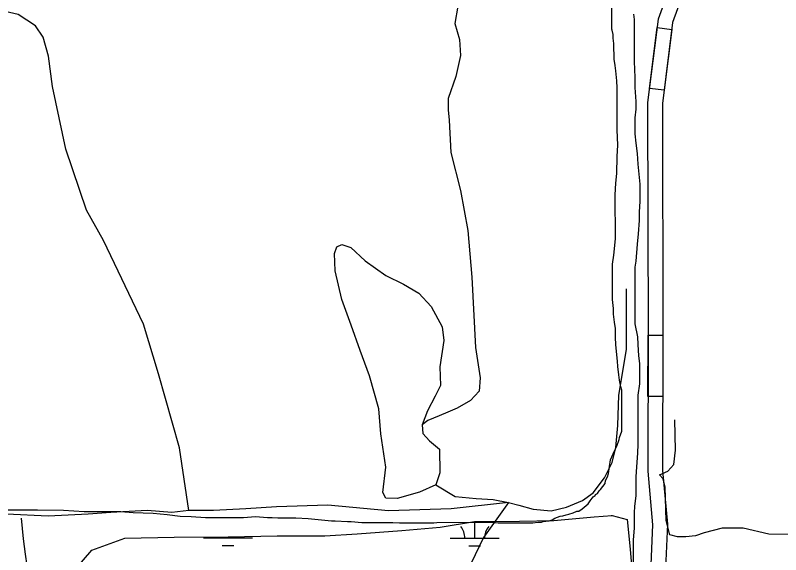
# Model space of a CAD drawing. Extents: x 3148686 to 3186545, y 916144 to 941516.
# Drawn here: x 3179900 to 3181457, y 929259 to 930356 of the extents above; entities that cross this region are included whole.
import ezdxf

# ---------------------------------------------------------------- set-up
doc = ezdxf.new("R2010")
doc.units = 0
for name, color, linetype in [('V-ROAD-CNTR', 7, 'Continuous'), ('V-SITE-VEGE', 7, 'Continuous'), ('V-TOPO-SHOR', 7, 'Continuous'), ('V-WETL-SWMP', 7, 'Continuous')]:
    doc.layers.add(name, color=color, linetype=linetype)

msp = doc.modelspace()

# ---------------------------------------------------------------- linework, layer by layer
at = {"layer": 'V-ROAD-CNTR'}
for points in [[(3177514, 930638.4), (3178089.7, 930585.9), (3178824.7, 930536.2), (3179995.4, 930463.3), (3180628.6, 930436.6), (3180931.9, 930452.7), (3181169.6, 930495.9), (3181235.6, 930494.9), (3181248.4, 930460.5), (3181207.9, 930348.1), (3181186.6, 930178.2), (3181187.6, 929705.8), (3181186.7, 929428.5), (3181196.8, 929319.6), (3181188.9, 929141.5), (3181192.6, 929010.9), (3181232.5, 928593.4), (3181270.4, 928090.3), (3181279.3, 927944.7), (3181288.9, 927913.3), (3181328.4, 927867.5), (3181369.7, 927816.4), (3181374.5, 927786.6), (3181374.5, 927785.9)], [(3181267.6, 930494.8), (3181280.3, 930460.6), (3181237.2, 930341), (3181216.6, 930176.4), (3181217.6, 929705.8), (3181216.7, 929429.8), (3181226.9, 929320.4), (3181218.9, 929141.3), (3181222.6, 929012.8), (3181262.4, 928595.9), (3181300.3, 928092.3), (3181309, 927950), (3181315.7, 927928.1), (3181351.4, 927886.7), (3181398.1, 927829), (3181404.5, 927788.8), (3181401.9, 927569.9), (3181391.5, 926258.2), (3181391.7, 925680.2), (3181389.1, 925280.4), (3181413.5, 925154.9), (3181441.6, 925091.2), (3181445.3, 925016.6), (3181384.2, 924873.6)]]:
    msp.add_lwpolyline(points, dxfattribs=at)
for points in [[(3181235.5, 930327.3), (3181219.9, 930203.3), (3181190.2, 930207), (3181205.7, 930331)], [(3181217.6, 929705.3), (3181217.2, 929580.3), (3181187.2, 929580.4), (3181187.6, 929705.4)]]:
    msp.add_lwpolyline(points, close=True, dxfattribs=at)
at = {"layer": 'V-SITE-VEGE'}
for points in [[(3181134.4, 929510), (3181134.4, 929593.1), (3181132.3, 929600.2), (3181129.3, 929613.4), (3181128.3, 929624.5), (3181126.2, 929641.7), (3181125.2, 929651.9), (3181124.2, 929665), (3181122.1, 929686.3), (3181121.1, 929700.5), (3181121.1, 929718.7), (3181119.1, 929731.9), (3181117, 929748.1), (3181117, 929759.3), (3181115, 929777.5), (3181114.9, 929849.4), (3181118, 929867.7), (3181121, 929901.1), (3181120.9, 929990.3), (3181121.9, 930014.6), (3181123.9, 930033.9), (3181124.9, 930068.3), (3181125.9, 930091.6), (3181124.9, 930123), (3181124.8, 930170.7), (3181124.8, 930208.2), (3181123.8, 930222.3), (3181121.7, 930242.6), (3181120.7, 930253.8), (3181118.7, 930266.9), (3181118.7, 930275), (3181117.7, 930289.2), (3181117.7, 930298.3), (3181116.6, 930309.5), (3181116.6, 930316.6), (3181114.6, 930325.7), (3181113.6, 930327.7), (3181113.5, 930379.4)], [(3181158.1, 930358.2), (3181159.2, 930347)], [(3181159.2, 930347), (3181159.2, 930261.9), (3181160.3, 930229.5), (3181160.3, 930209.2), (3181162.3, 930180.8), (3181162.3, 930164.6), (3181160.3, 930147.4), (3181160.3, 930115), (3181162.4, 930095.7), (3181165.4, 930074.4), (3181166.5, 930053.2), (3181169.5, 930025.8), (3181170.6, 930012.6), (3181170.6, 929977.2), (3181169.6, 929955.9), (3181169.6, 929938.7), (3181167.6, 929911.3), (3181165.6, 929890), (3181162.6, 929855.6), (3181160.5, 929843.4), (3181160.6, 929727.9), (3181165.7, 929701.5), (3181166.7, 929686.3), (3181167.8, 929663), (3181169.8, 929647.8), (3181169.8, 929606.3), (3181166.8, 929583), (3181166.9, 929483.7), (3181165.9, 929465.4), (3181163.9, 929437.1), (3181162.9, 929416.8), (3181162.9, 929378.3), (3181159.9, 929357), (3181158.9, 929343.8), (3181158.9, 929313.4), (3181156.9, 929288.1), (3181156.9, 929237.4)], [(3179878.1, 929350), (3179945.9, 929350.1), (3179998.6, 929349.1), (3180040.2, 929346.1), (3180115.2, 929346.1), (3180140.5, 929344.1), (3180181, 929343.1), (3180209.4, 929340.1), (3180235.8, 929337.1), (3180258.1, 929336.1), (3180287.4, 929334.1), (3180364.4, 929334.2), (3180388.8, 929336.2), (3180413.1, 929334.2), (3180423.2, 929334.2), (3180434.4, 929333.2), (3180470.8, 929333.2), (3180496.2, 929332.2), (3180543.8, 929327.2), (3180550.9, 929327.2), (3180576.2, 929326.2), (3180583.3, 929326.2), (3180605.6, 929324.2), (3180668.4, 929324.2), (3180681.6, 929323.2), (3180751.5, 929323.3), (3180757.6, 929324.3), (3180865, 929324.4), (3180882.3, 929323.4), (3180953.2, 929323.4), (3180963.3, 929324.4), (3180970.4, 929324.5), (3180975.5, 929326.5), (3180979.5, 929326.5), (3180986.6, 929327.5), (3180992.7, 929329.5), (3180997.8, 929332.6), (3181008.9, 929336.6), (3181014, 929337.7), (3181021.1, 929339.7), (3181026.1, 929340.7), (3181035.2, 929343.8), (3181042.3, 929346.8), (3181046.4, 929346.8), (3181053.5, 929351.9), (3181065.6, 929362), (3181069.7, 929368.1), (3181075.8, 929376.2), (3181079.8, 929379.2), (3181080.8, 929381.3), (3181084.9, 929383.3), (3181087.9, 929388.4), (3181090.9, 929391.4), (3181100.1, 929403.6), (3181101.1, 929409.7), (3181105.1, 929416.8), (3181107.1, 929423.9), (3181109.1, 929438), (3181111.2, 929451.2), (3181119.3, 929469.5), (3181124.3, 929479.6), (3181128.4, 929492.8), (3181129.4, 929496.8), (3181134.4, 929510)]]:
    msp.add_lwpolyline(points, dxfattribs=at)
at = {"layer": 'V-TOPO-SHOR'}
for points in [[(3180253.5, 929348.3), (3180234.3, 929475.9), (3180191.9, 929626.7), (3180161.1, 929727.3), (3180080.1, 929897.5), (3180045.3, 929959.4), (3180002.9, 930083.2), (3179976, 930210.8), (3179968.3, 930272.7), (3179956.8, 930311.4), (3179941.3, 930334.6), (3179906.6, 930357.8), (3179852.4, 930369.5), (3179775.1, 930396.7), (3179755.8, 930416), (3179744.2, 930439.2), (3179736.5, 930458.6), (3179728.8, 930481.8), (3180107.7, 930454.3), (3180451.9, 930442.3), (3180722.5, 930438.2), (3180799.9, 930442), (3180846.7, 930436.1)], [(3180800.3, 930374.3), (3180794.4, 930339.5), (3180804.1, 930306.6), (3180806, 930273.8), (3180796.3, 930231.2), (3180780.7, 930186.8), (3180780.7, 930163.6), (3180782.6, 930142.3), (3180786.4, 930076.6), (3180805.7, 929999.2), (3180821.1, 929918), (3180828.7, 929823.3), (3180836.3, 929680.2), (3180845.9, 929618.3), (3180843.9, 929591.2), (3180826.5, 929571.9), (3180799.4, 929556.5), (3180780.1, 929548.8), (3180762.7, 929541.1), (3180739.5, 929531.4), (3180728.2, 929522.5)], [(3180768.6, 929722), (3180772.1, 929694.6), (3180764, 929640.8), (3180765.4, 929603), (3180754.6, 929580.7), (3180738.9, 929551.2), (3180728.2, 929522.5), (3180729.4, 929505.1), (3180743.1, 929490.4), (3180763.6, 929473.3), (3180764, 929425), (3180755.6, 929400.9), (3180722.3, 929385.7), (3180677.5, 929373.1), (3180654.3, 929373.7), (3180647.9, 929385.1), (3180654.2, 929436.5), (3180643.8, 929504.3), (3180639.9, 929555.2), (3180621.2, 929622.5), (3180602, 929673.9), (3180583.4, 929725.4), (3180564.7, 929777.4), (3180550.9, 929835.7), (3180549.6, 929871.5), (3180554.3, 929884.9), (3180564.8, 929889.7), (3180583, 929883.5), (3180612.1, 929856.4), (3180654, 929826.3), (3180689.8, 929808.8), (3180721.2, 929790.8), (3180746.2, 929763.3), (3180768.6, 929722)], [(3180755.6, 929400.9), (3180795.4, 929376.7), (3180837.9, 929372.8), (3180872.7, 929370.8), (3180903.6, 929365), (3180924.9, 929359.1), (3180953.9, 929351.4), (3180990.6, 929347.5), (3181021.5, 929355.2), (3181054.4, 929368.7), (3181075.7, 929384.1), (3181098.9, 929415), (3181114.4, 929446), (3181122.2, 929476.9), (3181126.1, 929521.3), (3181128.1, 929583.2), (3181143.7, 929676), (3181143.8, 929799.7)], [(3183306.2, 929273.5), (3182832.6, 929281.7), (3182447.8, 929284.1), (3181972.2, 929294.2), (3181604.9, 929298.5), (3181432.8, 929300.6), (3181380.6, 929312.3), (3181338.1, 929312.3), (3181301.3, 929302.7), (3181283.9, 929296.9), (3181264.6, 929295), (3181247.2, 929295), (3181231.7, 929298.9), (3181224, 929327.9), (3181222.2, 929395.6), (3181218.3, 929413), (3181210.6, 929420.7), (3181228, 929428.4), (3181239.6, 929442), (3181243.5, 929470.9), (3181241.7, 929532.8)], [(3180903.6, 929365), (3180787.1, 929351.6), (3180659.5, 929347.8), (3180535.8, 929359.6), (3180431.4, 929355.8), (3180369.5, 929352), (3180303.8, 929348.2), (3180253.5, 929348.3), (3180218.7, 929344.4), (3180168.4, 929348.3), (3180095, 929344.6), (3180048.6, 929340.7), (3179967.4, 929337), (3179882.3, 929340.9)], [(3180903.6, 929365), (3180852.8, 929293.5), (3180802.4, 929189.1), (3180763.6, 929042.2), (3180736.3, 928852.8), (3180755.4, 928605.3), (3180766.8, 928377.2), (3180762.8, 928276.6), (3180762.6, 928094.9), (3180758.6, 927994.4), (3180762.4, 927928.6), (3180766.3, 927913.2), (3180781.7, 927886.1), (3180851.3, 927870.5), (3181040.8, 927866.5), (3181168.4, 927874.1), (3181245.7, 927870.1), (3181276.6, 927862.3), (3181318.7, 927872.9)], [(3179889.9, 929194), (3179916.9, 929201.7), (3179924.7, 929236.5), (3179920.9, 929259.7), (3179917, 929290.6), (3179913.2, 929333.1)]]:
    msp.add_lwpolyline(points, dxfattribs=at)
at = {"layer": 'V-WETL-SWMP'}
for p, q in [((3180834.9, 929292.2), (3180834.9, 929325.9)), ((3181112.3, 929338.3), (3181115, 929338.3)), ((3180333, 929292.7), (3180333, 929295.2)), ((3180283, 929292.8), (3180383, 929292.7)), ((3180784.9, 929292.3), (3180884.9, 929292.2)), ((3180321, 929277.3), (3180345, 929277.3)), ((3180822.9, 929276.8), (3180846.9, 929276.8))]:
    msp.add_line(p, q, dxfattribs=at)
msp.add_lwpolyline([(3180021.9, 929228.4), (3180056, 929268), (3180123.2, 929291.9), (3180223.6, 929294.5), (3180333.5, 929295.2), (3180433.1, 929296.7), (3180530.3, 929297), (3180595.6, 929301.2), (3180686.9, 929308), (3180764.3, 929314.5), (3180834.2, 929325.9), (3180925.9, 929326.7), (3180995.6, 929328.4), (3181077.7, 929335.7), (3181114.4, 929338.5), (3181145, 929330), (3181151.1, 929269.6), (3181164.2, 929114.5)], dxfattribs=at)
for centre, start, end in [((3180779.7, 929292.7), 359.1678, 40.7115), ((3180890.1, 929292.6), 139.1678, 180.7115), ((3180277.7, 929293.3), 359.1678, 2.8954), ((3180388.2, 929293.1), 176.2151, 180.7115)]:
    msp.add_arc(centre, 35.2, start, end, dxfattribs=at)

doc.saveas('drawing.dxf')
